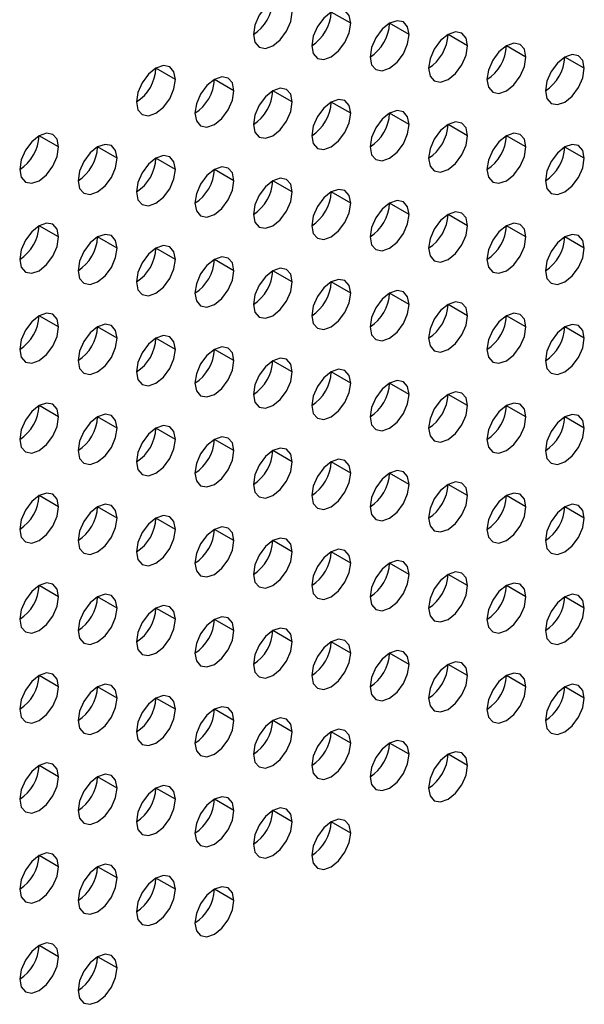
# Model space of a CAD drawing. Header units: millimetres. Extents: x 0 to 1118, y 0 to 864.
# Tile 372 of 438: x 999.47 to 1001.52, y 671 to 674.57. Entities that reach past the tile are written whole.
import ezdxf

# ---------------------------------------------------------------- set-up
doc = ezdxf.new("R2010")
doc.units = ezdxf.units.MM

msp = doc.modelspace()

# ---------------------------------------------------------------- linework, layer by layer
at = {"color": 7, "linetype": 'Continuous', "lineweight": 25}
for p, q in [((1000.6752, 674.5603), (1000.6045, 674.6012)), ((1000.8873, 674.5195), (1000.8166, 674.5603)), ((1001.0995, 674.4786), (1001.0288, 674.5195)), ((1001.3116, 674.4378), (1001.2409, 674.4786)), ((1001.5237, 674.3969), (1001.453, 674.4378)), ((1000.0388, 674.3563), (999.9681, 674.3971)), ((1000.251, 674.3154), (1000.1802, 674.3562)), ((1000.4631, 674.2746), (1000.3924, 674.3154)), ((1000.6752, 674.2337), (1000.6045, 674.2745)), ((1000.8873, 674.1929), (1000.8166, 674.2337)), ((1001.0995, 674.152), (1001.0288, 674.1928)), ((999.6146, 674.1113), (999.5438, 674.1522)), ((1001.3116, 674.1112), (1001.2409, 674.152)), ((999.8267, 674.0705), (999.756, 674.1113)), ((1001.5237, 674.0703), (1001.453, 674.1111)), ((1000.0388, 674.0296), (999.9681, 674.0705)), ((1000.251, 673.9888), (1000.1802, 674.0296)), ((1000.4631, 673.9479), (1000.3924, 673.9888)), ((1000.6752, 673.9071), (1000.6045, 673.9479)), ((1000.8873, 673.8663), (1000.8166, 673.9071)), ((1001.0995, 673.8254), (1001.0288, 673.8662)), ((999.6146, 673.7847), (999.5438, 673.8255)), ((1001.3116, 673.7846), (1001.2409, 673.8254)), ((999.8267, 673.7439), (999.756, 673.7847)), ((1001.5237, 673.7437), (1001.453, 673.7845)), ((1000.0388, 673.703), (999.9681, 673.7438)), ((1000.251, 673.6622), (1000.1802, 673.703)), ((1000.4631, 673.6213), (1000.3924, 673.6622)), ((1000.6752, 673.5805), (1000.6045, 673.6213)), ((1000.8873, 673.5396), (1000.8166, 673.5805)), ((1001.0995, 673.4988), (1001.0288, 673.5396)), ((999.6146, 673.4581), (999.5438, 673.4989)), ((1001.3116, 673.4579), (1001.2409, 673.4988)), ((999.8267, 673.4173), (999.756, 673.4581)), ((1001.5237, 673.4171), (1001.453, 673.4579)), ((1000.0388, 673.3764), (999.9681, 673.4172)), ((1000.251, 673.3356), (1000.1802, 673.3764)), ((1000.4631, 673.2947), (1000.3924, 673.3355)), ((1000.6752, 673.2539), (1000.6045, 673.2947)), ((1000.8873, 673.213), (1000.8166, 673.2538)), ((1001.0995, 673.1722), (1001.0288, 673.213)), ((999.6146, 673.1315), (999.5438, 673.1723)), ((1001.3116, 673.1313), (1001.2409, 673.1721)), ((999.8267, 673.0906), (999.756, 673.1315)), ((1001.5237, 673.0905), (1001.453, 673.1313)), ((1000.0388, 673.0498), (999.9681, 673.0906)), ((1000.251, 673.0089), (1000.1802, 673.0498)), ((1000.4631, 672.9681), (1000.3924, 673.0089)), ((1000.6752, 672.9273), (1000.6045, 672.9681)), ((1000.8873, 672.8864), (1000.8166, 672.9272)), ((1001.0995, 672.8456), (1001.0288, 672.8864)), ((999.6146, 672.8049), (999.5438, 672.8457)), ((1001.3116, 672.8047), (1001.2409, 672.8455)), ((999.8267, 672.764), (999.756, 672.8048)), ((1001.5237, 672.7639), (1001.453, 672.8047)), ((1000.0388, 672.7232), (999.9681, 672.764)), ((1000.251, 672.6823), (1000.1802, 672.7231)), ((1000.4631, 672.6415), (1000.3924, 672.6823)), ((1000.6752, 672.6006), (1000.6045, 672.6415)), ((1000.8873, 672.5598), (1000.8166, 672.6006)), ((1001.0995, 672.5189), (1001.0288, 672.5598)), ((999.6146, 672.4783), (999.5438, 672.5191)), ((1001.3116, 672.4781), (1001.2409, 672.5189)), ((999.8267, 672.4374), (999.756, 672.4782)), ((1001.5237, 672.4372), (1001.453, 672.4781)), ((1000.0388, 672.3966), (999.9681, 672.4374)), ((1000.251, 672.3557), (1000.1802, 672.3965)), ((1000.4631, 672.3149), (1000.3924, 672.3557)), ((1000.6752, 672.274), (1000.6045, 672.3148)), ((1000.8873, 672.2332), (1000.8166, 672.274)), ((1001.0995, 672.1923), (1001.0288, 672.2331)), ((999.6146, 672.1516), (999.5438, 672.1925)), ((1001.3116, 672.1515), (1001.2409, 672.1923)), ((999.8267, 672.1108), (999.756, 672.1516)), ((1001.5237, 672.1106), (1001.453, 672.1515)), ((1000.0388, 672.0699), (999.9681, 672.1108)), ((1000.251, 672.0291), (1000.1802, 672.0699)), ((1000.4631, 671.9882), (1000.3924, 672.0291)), ((1000.6752, 671.9474), (1000.6045, 671.9882)), ((1000.8873, 671.9066), (1000.8166, 671.9474)), ((1001.0995, 671.8657), (1001.0288, 671.9065)), ((999.6146, 671.825), (999.5438, 671.8658)), ((999.8267, 671.7842), (999.756, 671.825)), ((1000.0388, 671.7433), (999.9681, 671.7841)), ((1000.251, 671.7025), (1000.1802, 671.7433)), ((1000.4631, 671.6616), (1000.3924, 671.7025)), ((1000.6752, 671.6208), (1000.6045, 671.6616)), ((999.6146, 671.4984), (999.5438, 671.5392)), ((999.8267, 671.4576), (999.756, 671.4984)), ((1000.0388, 671.4167), (999.9681, 671.4575)), ((1000.251, 671.3759), (1000.1802, 671.4167)), ((999.6146, 671.1718), (999.5438, 671.2126)), ((999.8267, 671.1309), (999.756, 671.1718))]:
    msp.add_line(p, q, dxfattribs=at)
at = {"color": 7, "linetype": 'Continuous', "lineweight": 25, "flags": 128}
for points in [[(1000.4631, 674.6012), (1000.4577, 674.6293), (1000.4424, 674.647), (1000.4194, 674.6514), (1000.3924, 674.642), (1000.3653, 674.6202), (1000.3424, 674.5892), (1000.327, 674.5539), (1000.3217, 674.5195)], [(1000.6752, 674.5603), (1000.6698, 674.5885), (1000.6545, 674.6061), (1000.6316, 674.6106), (1000.6045, 674.6012), (1000.5774, 674.5793), (1000.5545, 674.5484), (1000.5392, 674.513), (1000.5338, 674.4787)], [(1000.3217, 674.5195), (1000.327, 674.4914), (1000.3424, 674.4738), (1000.3653, 674.4693), (1000.3924, 674.4787), (1000.4194, 674.5005), (1000.4424, 674.5315), (1000.4577, 674.5668), (1000.4631, 674.6012)], [(1000.5338, 674.4787), (1000.5392, 674.4506), (1000.5545, 674.4329), (1000.5774, 674.4285), (1000.6045, 674.4379), (1000.6316, 674.4597), (1000.6545, 674.4906), (1000.6698, 674.526), (1000.6752, 674.5603)], [(1000.8873, 674.5195), (1000.882, 674.5476), (1000.8666, 674.5653), (1000.8437, 674.5697), (1000.8166, 674.5603), (1000.7896, 674.5385), (1000.7666, 674.5075), (1000.7513, 674.4722), (1000.7459, 674.4378)], [(1000.7459, 674.4378), (1000.7513, 674.4097), (1000.7666, 674.3921), (1000.7896, 674.3876), (1000.8166, 674.397), (1000.8437, 674.4188), (1000.8666, 674.4498), (1000.882, 674.4851), (1000.8873, 674.5195)], [(1001.0995, 674.4786), (1001.0941, 674.5068), (1001.0788, 674.5244), (1001.0558, 674.5289), (1001.0288, 674.5195), (1001.0017, 674.4976), (1000.9788, 674.4667), (1000.9634, 674.4314), (1000.9581, 674.397)], [(1000.9581, 674.397), (1000.9634, 674.3689), (1000.9788, 674.3512), (1001.0017, 674.3468), (1001.0288, 674.3562), (1001.0558, 674.378), (1001.0788, 674.4089), (1001.0941, 674.4443), (1001.0995, 674.4786)], [(1001.3116, 674.4378), (1001.3062, 674.4659), (1001.2909, 674.4836), (1001.268, 674.488), (1001.2409, 674.4786), (1001.2138, 674.4568), (1001.1909, 674.4258), (1001.1756, 674.3905), (1001.1702, 674.3562)], [(1001.1702, 674.3562), (1001.1756, 674.328), (1001.1909, 674.3104), (1001.2138, 674.3059), (1001.2409, 674.3153), (1001.268, 674.3372), (1001.2909, 674.3681), (1001.3062, 674.4034), (1001.3116, 674.4378)], [(1001.5237, 674.3969), (1001.5184, 674.4251), (1001.503, 674.4427), (1001.4801, 674.4472), (1001.453, 674.4378), (1001.426, 674.4159), (1001.403, 674.385), (1001.3877, 674.3497), (1001.3823, 674.3153)], [(1000.0388, 674.3563), (1000.0334, 674.3844), (1000.0181, 674.402), (999.9952, 674.4065), (999.9681, 674.3971), (999.941, 674.3753), (999.9181, 674.3443), (999.9028, 674.309), (999.8974, 674.2746)], [(1001.3823, 674.3153), (1001.3877, 674.2872), (1001.403, 674.2695), (1001.426, 674.2651), (1001.453, 674.2745), (1001.4801, 674.2963), (1001.503, 674.3273), (1001.5184, 674.3626), (1001.5237, 674.3969)], [(1000.251, 674.3154), (1000.2456, 674.3436), (1000.2302, 674.3612), (1000.2073, 674.3656), (1000.1802, 674.3562), (1000.1532, 674.3344), (1000.1302, 674.3035), (1000.1149, 674.2681), (1000.1095, 674.2338)], [(999.8974, 674.2746), (999.9028, 674.2465), (999.9181, 674.2288), (999.941, 674.2244), (999.9681, 674.2338), (999.9952, 674.2556), (1000.0181, 674.2866), (1000.0334, 674.3219), (1000.0388, 674.3563)], [(1000.4631, 674.2746), (1000.4577, 674.3027), (1000.4424, 674.3203), (1000.4194, 674.3248), (1000.3924, 674.3154), (1000.3653, 674.2936), (1000.3424, 674.2626), (1000.327, 674.2273), (1000.3217, 674.1929)], [(1000.1095, 674.2338), (1000.1149, 674.2056), (1000.1302, 674.188), (1000.1532, 674.1835), (1000.1802, 674.1929), (1000.2073, 674.2148), (1000.2302, 674.2457), (1000.2456, 674.2811), (1000.251, 674.3154)], [(1000.3217, 674.1929), (1000.327, 674.1648), (1000.3424, 674.1471), (1000.3653, 674.1427), (1000.3924, 674.1521), (1000.4194, 674.1739), (1000.4424, 674.2049), (1000.4577, 674.2402), (1000.4631, 674.2746)], [(1000.6752, 674.2337), (1000.6698, 674.2619), (1000.6545, 674.2795), (1000.6316, 674.284), (1000.6045, 674.2745), (1000.5774, 674.2527), (1000.5545, 674.2218), (1000.5392, 674.1864), (1000.5338, 674.1521)], [(1000.5338, 674.1521), (1000.5392, 674.1239), (1000.5545, 674.1063), (1000.5774, 674.1018), (1000.6045, 674.1112), (1000.6316, 674.1331), (1000.6545, 674.164), (1000.6698, 674.1994), (1000.6752, 674.2337)], [(1000.8873, 674.1929), (1000.882, 674.221), (1000.8666, 674.2387), (1000.8437, 674.2431), (1000.8166, 674.2337), (1000.7896, 674.2119), (1000.7666, 674.1809), (1000.7513, 674.1456), (1000.7459, 674.1112)], [(1000.7459, 674.1112), (1000.7513, 674.0831), (1000.7666, 674.0654), (1000.7896, 674.061), (1000.8166, 674.0704), (1000.8437, 674.0922), (1000.8666, 674.1232), (1000.882, 674.1585), (1000.8873, 674.1929)], [(1001.0995, 674.152), (1001.0941, 674.1802), (1001.0788, 674.1978), (1001.0558, 674.2023), (1001.0288, 674.1929), (1001.0017, 674.171), (1000.9788, 674.1401), (1000.9634, 674.1047), (1000.9581, 674.0704)], [(999.6146, 674.1113), (999.6092, 674.1395), (999.5938, 674.1571), (999.5709, 674.1616), (999.5438, 674.1522), (999.5168, 674.1303), (999.4938, 674.0994), (999.4785, 674.064), (999.4731, 674.0297)], [(1000.9581, 674.0704), (1000.9634, 674.0422), (1000.9788, 674.0246), (1001.0017, 674.0201), (1001.0288, 674.0295), (1001.0558, 674.0514), (1001.0788, 674.0823), (1001.0941, 674.1177), (1001.0995, 674.152)], [(1001.3116, 674.1112), (1001.3062, 674.1393), (1001.2909, 674.157), (1001.268, 674.1614), (1001.2409, 674.152), (1001.2138, 674.1302), (1001.1909, 674.0992), (1001.1756, 674.0639), (1001.1702, 674.0295)], [(999.4731, 674.0297), (999.4785, 674.0016), (999.4938, 673.9839), (999.5168, 673.9795), (999.5438, 673.9889), (999.5709, 674.0107), (999.5938, 674.0416), (999.6092, 674.077), (999.6146, 674.1113)], [(999.8267, 674.0705), (999.8213, 674.0986), (999.806, 674.1163), (999.783, 674.1207), (999.756, 674.1113), (999.7289, 674.0895), (999.706, 674.0585), (999.6906, 674.0232), (999.6853, 673.9888)], [(1001.1702, 674.0295), (1001.1756, 674.0014), (1001.1909, 673.9838), (1001.2138, 673.9793), (1001.2409, 673.9887), (1001.268, 674.0105), (1001.2909, 674.0415), (1001.3062, 674.0768), (1001.3116, 674.1112)], [(1001.5237, 674.0703), (1001.5184, 674.0985), (1001.503, 674.1161), (1001.4801, 674.1206), (1001.453, 674.1112), (1001.426, 674.0893), (1001.403, 674.0584), (1001.3877, 674.023), (1001.3823, 673.9887)], [(1000.0388, 674.0296), (1000.0334, 674.0578), (1000.0181, 674.0754), (999.9952, 674.0799), (999.9681, 674.0705), (999.941, 674.0486), (999.9181, 674.0177), (999.9028, 673.9824), (999.8974, 673.948)], [(999.6853, 673.9888), (999.6906, 673.9607), (999.706, 673.9431), (999.7289, 673.9386), (999.756, 673.948), (999.783, 673.9698), (999.806, 674.0008), (999.8213, 674.0361), (999.8267, 674.0705)], [(1000.251, 673.9888), (1000.2456, 674.0169), (1000.2302, 674.0346), (1000.2073, 674.039), (1000.1802, 674.0296), (1000.1532, 674.0078), (1000.1302, 673.9768), (1000.1149, 673.9415), (1000.1095, 673.9072)], [(1001.3823, 673.9887), (1001.3877, 673.9605), (1001.403, 673.9429), (1001.426, 673.9384), (1001.453, 673.9479), (1001.4801, 673.9697), (1001.503, 674.0006), (1001.5184, 674.036), (1001.5237, 674.0703)], [(999.8974, 673.948), (999.9028, 673.9199), (999.9181, 673.9022), (999.941, 673.8978), (999.9681, 673.9072), (999.9952, 673.929), (1000.0181, 673.9599), (1000.0334, 673.9953), (1000.0388, 674.0296)], [(1000.1095, 673.9072), (1000.1149, 673.879), (1000.1302, 673.8614), (1000.1532, 673.8569), (1000.1802, 673.8663), (1000.2073, 673.8882), (1000.2302, 673.9191), (1000.2456, 673.9544), (1000.251, 673.9888)], [(1000.4631, 673.9479), (1000.4577, 673.9761), (1000.4424, 673.9937), (1000.4194, 673.9982), (1000.3924, 673.9888), (1000.3653, 673.9669), (1000.3424, 673.936), (1000.327, 673.9007), (1000.3217, 673.8663)], [(1000.3217, 673.8663), (1000.327, 673.8382), (1000.3424, 673.8205), (1000.3653, 673.8161), (1000.3924, 673.8255), (1000.4194, 673.8473), (1000.4424, 673.8783), (1000.4577, 673.9136), (1000.4631, 673.9479)], [(1000.6752, 673.9071), (1000.6698, 673.9352), (1000.6545, 673.9529), (1000.6316, 673.9573), (1000.6045, 673.9479), (1000.5774, 673.9261), (1000.5545, 673.8952), (1000.5392, 673.8598), (1000.5338, 673.8255)], [(1000.5338, 673.8255), (1000.5392, 673.7973), (1000.5545, 673.7797), (1000.5774, 673.7752), (1000.6045, 673.7846), (1000.6316, 673.8065), (1000.6545, 673.8374), (1000.6698, 673.8727), (1000.6752, 673.9071)], [(1000.8873, 673.8663), (1000.882, 673.8944), (1000.8666, 673.912), (1000.8437, 673.9165), (1000.8166, 673.9071), (1000.7896, 673.8852), (1000.7666, 673.8543), (1000.7513, 673.819), (1000.7459, 673.7846)], [(1000.7459, 673.7846), (1000.7513, 673.7565), (1000.7666, 673.7388), (1000.7896, 673.7344), (1000.8166, 673.7438), (1000.8437, 673.7656), (1000.8666, 673.7966), (1000.882, 673.8319), (1000.8873, 673.8663)], [(1001.0995, 673.8254), (1001.0941, 673.8535), (1001.0788, 673.8712), (1001.0558, 673.8756), (1001.0288, 673.8662), (1001.0017, 673.8444), (1000.9788, 673.8135), (1000.9634, 673.7781), (1000.9581, 673.7438)], [(999.6146, 673.7847), (999.6092, 673.8129), (999.5938, 673.8305), (999.5709, 673.835), (999.5438, 673.8256), (999.5168, 673.8037), (999.4938, 673.7728), (999.4785, 673.7374), (999.4731, 673.7031)], [(1000.9581, 673.7438), (1000.9634, 673.7156), (1000.9788, 673.698), (1001.0017, 673.6935), (1001.0288, 673.7029), (1001.0558, 673.7248), (1001.0788, 673.7557), (1001.0941, 673.7911), (1001.0995, 673.8254)], [(1001.3116, 673.7846), (1001.3062, 673.8127), (1001.2909, 673.8303), (1001.268, 673.8348), (1001.2409, 673.8254), (1001.2138, 673.8036), (1001.1909, 673.7726), (1001.1756, 673.7373), (1001.1702, 673.7029)], [(999.8267, 673.7439), (999.8213, 673.772), (999.806, 673.7897), (999.783, 673.7941), (999.756, 673.7847), (999.7289, 673.7629), (999.706, 673.7319), (999.6906, 673.6966), (999.6853, 673.6622)], [(1001.5237, 673.7437), (1001.5184, 673.7719), (1001.503, 673.7895), (1001.4801, 673.794), (1001.453, 673.7845), (1001.426, 673.7627), (1001.403, 673.7318), (1001.3877, 673.6964), (1001.3823, 673.6621)], [(999.4731, 673.7031), (999.4785, 673.6749), (999.4938, 673.6573), (999.5168, 673.6528), (999.5438, 673.6622), (999.5709, 673.6841), (999.5938, 673.715), (999.6092, 673.7504), (999.6146, 673.7847)], [(1000.0388, 673.703), (1000.0334, 673.7312), (1000.0181, 673.7488), (999.9952, 673.7533), (999.9681, 673.7439), (999.941, 673.722), (999.9181, 673.6911), (999.9028, 673.6557), (999.8974, 673.6214)], [(1001.1702, 673.7029), (1001.1756, 673.6748), (1001.1909, 673.6571), (1001.2138, 673.6527), (1001.2409, 673.6621), (1001.268, 673.6839), (1001.2909, 673.7149), (1001.3062, 673.7502), (1001.3116, 673.7846)], [(999.6853, 673.6622), (999.6906, 673.6341), (999.706, 673.6164), (999.7289, 673.612), (999.756, 673.6214), (999.783, 673.6432), (999.806, 673.6742), (999.8213, 673.7095), (999.8267, 673.7439)], [(1001.3823, 673.6621), (1001.3877, 673.6339), (1001.403, 673.6163), (1001.426, 673.6118), (1001.453, 673.6212), (1001.4801, 673.6431), (1001.503, 673.674), (1001.5184, 673.7094), (1001.5237, 673.7437)], [(999.8974, 673.6214), (999.9028, 673.5932), (999.9181, 673.5756), (999.941, 673.5711), (999.9681, 673.5805), (999.9952, 673.6024), (1000.0181, 673.6333), (1000.0334, 673.6687), (1000.0388, 673.703)], [(1000.251, 673.6622), (1000.2456, 673.6903), (1000.2302, 673.708), (1000.2073, 673.7124), (1000.1802, 673.703), (1000.1532, 673.6812), (1000.1302, 673.6502), (1000.1149, 673.6149), (1000.1095, 673.5805)], [(1000.1095, 673.5805), (1000.1149, 673.5524), (1000.1302, 673.5348), (1000.1532, 673.5303), (1000.1802, 673.5397), (1000.2073, 673.5615), (1000.2302, 673.5925), (1000.2456, 673.6278), (1000.251, 673.6622)], [(1000.4631, 673.6213), (1000.4577, 673.6495), (1000.4424, 673.6671), (1000.4194, 673.6716), (1000.3924, 673.6622), (1000.3653, 673.6403), (1000.3424, 673.6094), (1000.327, 673.574), (1000.3217, 673.5397)], [(1000.3217, 673.5397), (1000.327, 673.5115), (1000.3424, 673.4939), (1000.3653, 673.4894), (1000.3924, 673.4989), (1000.4194, 673.5207), (1000.4424, 673.5516), (1000.4577, 673.587), (1000.4631, 673.6213)], [(1000.6752, 673.5805), (1000.6698, 673.6086), (1000.6545, 673.6263), (1000.6316, 673.6307), (1000.6045, 673.6213), (1000.5774, 673.5995), (1000.5545, 673.5685), (1000.5392, 673.5332), (1000.5338, 673.4988)], [(1000.5338, 673.4988), (1000.5392, 673.4707), (1000.5545, 673.4531), (1000.5774, 673.4486), (1000.6045, 673.458), (1000.6316, 673.4798), (1000.6545, 673.5108), (1000.6698, 673.5461), (1000.6752, 673.5805)], [(1000.8873, 673.5396), (1000.882, 673.5678), (1000.8666, 673.5854), (1000.8437, 673.5899), (1000.8166, 673.5805), (1000.7896, 673.5586), (1000.7666, 673.5277), (1000.7513, 673.4924), (1000.7459, 673.458)], [(1000.7459, 673.458), (1000.7513, 673.4299), (1000.7666, 673.4122), (1000.7896, 673.4078), (1000.8166, 673.4172), (1000.8437, 673.439), (1000.8666, 673.4699), (1000.882, 673.5053), (1000.8873, 673.5396)], [(1001.0995, 673.4988), (1001.0941, 673.5269), (1001.0788, 673.5446), (1001.0558, 673.549), (1001.0288, 673.5396), (1001.0017, 673.5178), (1000.9788, 673.4868), (1000.9634, 673.4515), (1000.9581, 673.4171)], [(999.6146, 673.4581), (999.6092, 673.4862), (999.5938, 673.5039), (999.5709, 673.5083), (999.5438, 673.4989), (999.5168, 673.4771), (999.4938, 673.4462), (999.4785, 673.4108), (999.4731, 673.3765)], [(1001.3116, 673.4579), (1001.3062, 673.4861), (1001.2909, 673.5037), (1001.268, 673.5082), (1001.2409, 673.4988), (1001.2138, 673.4769), (1001.1909, 673.446), (1001.1756, 673.4107), (1001.1702, 673.3763)], [(999.8267, 673.4173), (999.8213, 673.4454), (999.806, 673.463), (999.783, 673.4675), (999.756, 673.4581), (999.7289, 673.4363), (999.706, 673.4053), (999.6906, 673.37), (999.6853, 673.3356)], [(1000.9581, 673.4171), (1000.9634, 673.389), (1000.9788, 673.3714), (1001.0017, 673.3669), (1001.0288, 673.3763), (1001.0558, 673.3982), (1001.0788, 673.4291), (1001.0941, 673.4644), (1001.0995, 673.4988)], [(1001.5237, 673.4171), (1001.5184, 673.4452), (1001.503, 673.4629), (1001.4801, 673.4673), (1001.453, 673.4579), (1001.426, 673.4361), (1001.403, 673.4051), (1001.3877, 673.3698), (1001.3823, 673.3355)], [(999.4731, 673.3765), (999.4785, 673.3483), (999.4938, 673.3307), (999.5168, 673.3262), (999.5438, 673.3356), (999.5709, 673.3575), (999.5938, 673.3884), (999.6092, 673.4237), (999.6146, 673.4581)], [(1001.1702, 673.3763), (1001.1756, 673.3482), (1001.1909, 673.3305), (1001.2138, 673.3261), (1001.2409, 673.3355), (1001.268, 673.3573), (1001.2909, 673.3882), (1001.3062, 673.4236), (1001.3116, 673.4579)], [(999.6853, 673.3356), (999.6906, 673.3075), (999.706, 673.2898), (999.7289, 673.2854), (999.756, 673.2948), (999.783, 673.3166), (999.806, 673.3476), (999.8213, 673.3829), (999.8267, 673.4173)], [(1000.0388, 673.3764), (1000.0334, 673.4045), (1000.0181, 673.4222), (999.9952, 673.4266), (999.9681, 673.4172), (999.941, 673.3954), (999.9181, 673.3645), (999.9028, 673.3291), (999.8974, 673.2948)], [(1001.3823, 673.3355), (1001.3877, 673.3073), (1001.403, 673.2897), (1001.426, 673.2852), (1001.453, 673.2946), (1001.4801, 673.3165), (1001.503, 673.3474), (1001.5184, 673.3827), (1001.5237, 673.4171)], [(999.8974, 673.2948), (999.9028, 673.2666), (999.9181, 673.249), (999.941, 673.2445), (999.9681, 673.2539), (999.9952, 673.2758), (1000.0181, 673.3067), (1000.0334, 673.3421), (1000.0388, 673.3764)], [(1000.251, 673.3356), (1000.2456, 673.3637), (1000.2302, 673.3813), (1000.2073, 673.3858), (1000.1802, 673.3764), (1000.1532, 673.3546), (1000.1302, 673.3236), (1000.1149, 673.2883), (1000.1095, 673.2539)], [(1000.1095, 673.2539), (1000.1149, 673.2258), (1000.1302, 673.2081), (1000.1532, 673.2037), (1000.1802, 673.2131), (1000.2073, 673.2349), (1000.2302, 673.2659), (1000.2456, 673.3012), (1000.251, 673.3356)], [(1000.4631, 673.2947), (1000.4577, 673.3229), (1000.4424, 673.3405), (1000.4194, 673.345), (1000.3924, 673.3355), (1000.3653, 673.3137), (1000.3424, 673.2828), (1000.327, 673.2474), (1000.3217, 673.2131)], [(1000.3217, 673.2131), (1000.327, 673.1849), (1000.3424, 673.1673), (1000.3653, 673.1628), (1000.3924, 673.1722), (1000.4194, 673.1941), (1000.4424, 673.225), (1000.4577, 673.2604), (1000.4631, 673.2947)], [(1000.6752, 673.2539), (1000.6698, 673.282), (1000.6545, 673.2996), (1000.6316, 673.3041), (1000.6045, 673.2947), (1000.5774, 673.2729), (1000.5545, 673.2419), (1000.5392, 673.2066), (1000.5338, 673.1722)], [(1000.5338, 673.1722), (1000.5392, 673.1441), (1000.5545, 673.1264), (1000.5774, 673.122), (1000.6045, 673.1314), (1000.6316, 673.1532), (1000.6545, 673.1842), (1000.6698, 673.2195), (1000.6752, 673.2539)], [(1000.8873, 673.213), (1000.882, 673.2412), (1000.8666, 673.2588), (1000.8437, 673.2633), (1000.8166, 673.2539), (1000.7896, 673.232), (1000.7666, 673.2011), (1000.7513, 673.1657), (1000.7459, 673.1314)], [(1001.0995, 673.1722), (1001.0941, 673.2003), (1001.0788, 673.218), (1001.0558, 673.2224), (1001.0288, 673.213), (1001.0017, 673.1912), (1000.9788, 673.1602), (1000.9634, 673.1249), (1000.9581, 673.0905)], [(999.6146, 673.1315), (999.6092, 673.1596), (999.5938, 673.1773), (999.5709, 673.1817), (999.5438, 673.1723), (999.5168, 673.1505), (999.4938, 673.1195), (999.4785, 673.0842), (999.4731, 673.0498)], [(1000.7459, 673.1314), (1000.7513, 673.1032), (1000.7666, 673.0856), (1000.7896, 673.0811), (1000.8166, 673.0905), (1000.8437, 673.1124), (1000.8666, 673.1433), (1000.882, 673.1787), (1000.8873, 673.213)], [(1001.3116, 673.1313), (1001.3062, 673.1595), (1001.2909, 673.1771), (1001.268, 673.1816), (1001.2409, 673.1722), (1001.2138, 673.1503), (1001.1909, 673.1194), (1001.1756, 673.084), (1001.1702, 673.0497)], [(1000.9581, 673.0905), (1000.9634, 673.0624), (1000.9788, 673.0448), (1001.0017, 673.0403), (1001.0288, 673.0497), (1001.0558, 673.0715), (1001.0788, 673.1025), (1001.0941, 673.1378), (1001.0995, 673.1722)], [(999.4731, 673.0498), (999.4785, 673.0217), (999.4938, 673.0041), (999.5168, 672.9996), (999.5438, 673.009), (999.5709, 673.0308), (999.5938, 673.0618), (999.6092, 673.0971), (999.6146, 673.1315)], [(999.8267, 673.0906), (999.8213, 673.1188), (999.806, 673.1364), (999.783, 673.1409), (999.756, 673.1315), (999.7289, 673.1096), (999.706, 673.0787), (999.6906, 673.0434), (999.6853, 673.009)], [(1001.1702, 673.0497), (1001.1756, 673.0215), (1001.1909, 673.0039), (1001.2138, 672.9994), (1001.2409, 673.0089), (1001.268, 673.0307), (1001.2909, 673.0616), (1001.3062, 673.097), (1001.3116, 673.1313)], [(1001.5237, 673.0905), (1001.5184, 673.1186), (1001.503, 673.1363), (1001.4801, 673.1407), (1001.453, 673.1313), (1001.426, 673.1095), (1001.403, 673.0785), (1001.3877, 673.0432), (1001.3823, 673.0088)], [(999.6853, 673.009), (999.6906, 672.9809), (999.706, 672.9632), (999.7289, 672.9588), (999.756, 672.9682), (999.783, 672.99), (999.806, 673.0209), (999.8213, 673.0563), (999.8267, 673.0906)], [(1000.0388, 673.0498), (1000.0334, 673.0779), (1000.0181, 673.0956), (999.9952, 673.1), (999.9681, 673.0906), (999.941, 673.0688), (999.9181, 673.0378), (999.9028, 673.0025), (999.8974, 672.9682)], [(1001.3823, 673.0088), (1001.3877, 672.9807), (1001.403, 672.9631), (1001.426, 672.9586), (1001.453, 672.968), (1001.4801, 672.9898), (1001.503, 673.0208), (1001.5184, 673.0561), (1001.5237, 673.0905)], [(999.8974, 672.9682), (999.9028, 672.94), (999.9181, 672.9224), (999.941, 672.9179), (999.9681, 672.9273), (999.9952, 672.9492), (1000.0181, 672.9801), (1000.0334, 673.0154), (1000.0388, 673.0498)], [(1000.251, 673.0089), (1000.2456, 673.0371), (1000.2302, 673.0547), (1000.2073, 673.0592), (1000.1802, 673.0498), (1000.1532, 673.0279), (1000.1302, 672.997), (1000.1149, 672.9617), (1000.1095, 672.9273)], [(1000.1095, 672.9273), (1000.1149, 672.8992), (1000.1302, 672.8815), (1000.1532, 672.8771), (1000.1802, 672.8865), (1000.2073, 672.9083), (1000.2302, 672.9393), (1000.2456, 672.9746), (1000.251, 673.0089)], [(1000.4631, 672.9681), (1000.4577, 672.9962), (1000.4424, 673.0139), (1000.4194, 673.0183), (1000.3924, 673.0089), (1000.3653, 672.9871), (1000.3424, 672.9562), (1000.327, 672.9208), (1000.3217, 672.8865)], [(1000.3217, 672.8865), (1000.327, 672.8583), (1000.3424, 672.8407), (1000.3653, 672.8362), (1000.3924, 672.8456), (1000.4194, 672.8675), (1000.4424, 672.8984), (1000.4577, 672.9337), (1000.4631, 672.9681)], [(1000.6752, 672.9273), (1000.6698, 672.9554), (1000.6545, 672.973), (1000.6316, 672.9775), (1000.6045, 672.9681), (1000.5774, 672.9462), (1000.5545, 672.9153), (1000.5392, 672.88), (1000.5338, 672.8456)], [(1000.8873, 672.8864), (1000.882, 672.9145), (1000.8666, 672.9322), (1000.8437, 672.9366), (1000.8166, 672.9272), (1000.7896, 672.9054), (1000.7666, 672.8745), (1000.7513, 672.8391), (1000.7459, 672.8048)], [(1000.5338, 672.8456), (1000.5392, 672.8175), (1000.5545, 672.7998), (1000.5774, 672.7954), (1000.6045, 672.8048), (1000.6316, 672.8266), (1000.6545, 672.8576), (1000.6698, 672.8929), (1000.6752, 672.9273)], [(1001.0995, 672.8456), (1001.0941, 672.8737), (1001.0788, 672.8913), (1001.0558, 672.8958), (1001.0288, 672.8864), (1001.0017, 672.8646), (1000.9788, 672.8336), (1000.9634, 672.7983), (1000.9581, 672.7639)], [(1000.7459, 672.8048), (1000.7513, 672.7766), (1000.7666, 672.759), (1000.7896, 672.7545), (1000.8166, 672.7639), (1000.8437, 672.7858), (1000.8666, 672.8167), (1000.882, 672.852), (1000.8873, 672.8864)], [(999.6146, 672.8049), (999.6092, 672.833), (999.5938, 672.8507), (999.5709, 672.8551), (999.5438, 672.8457), (999.5168, 672.8239), (999.4938, 672.7929), (999.4785, 672.7576), (999.4731, 672.7232)], [(1000.9581, 672.7639), (1000.9634, 672.7358), (1000.9788, 672.7181), (1001.0017, 672.7137), (1001.0288, 672.7231), (1001.0558, 672.7449), (1001.0788, 672.7759), (1001.0941, 672.8112), (1001.0995, 672.8456)], [(1001.3116, 672.8047), (1001.3062, 672.8329), (1001.2909, 672.8505), (1001.268, 672.8549), (1001.2409, 672.8455), (1001.2138, 672.8237), (1001.1909, 672.7928), (1001.1756, 672.7574), (1001.1702, 672.7231)], [(999.4731, 672.7232), (999.4785, 672.6951), (999.4938, 672.6774), (999.5168, 672.673), (999.5438, 672.6824), (999.5709, 672.7042), (999.5938, 672.7352), (999.6092, 672.7705), (999.6146, 672.8049)], [(999.8267, 672.764), (999.8213, 672.7922), (999.806, 672.8098), (999.783, 672.8143), (999.756, 672.8049), (999.7289, 672.783), (999.706, 672.7521), (999.6906, 672.7167), (999.6853, 672.6824)], [(1001.1702, 672.7231), (1001.1756, 672.6949), (1001.1909, 672.6773), (1001.2138, 672.6728), (1001.2409, 672.6822), (1001.268, 672.7041), (1001.2909, 672.735), (1001.3062, 672.7704), (1001.3116, 672.8047)], [(1001.5237, 672.7639), (1001.5184, 672.792), (1001.503, 672.8096), (1001.4801, 672.8141), (1001.453, 672.8047), (1001.426, 672.7829), (1001.403, 672.7519), (1001.3877, 672.7166), (1001.3823, 672.6822)], [(999.6853, 672.6824), (999.6906, 672.6542), (999.706, 672.6366), (999.7289, 672.6321), (999.756, 672.6415), (999.783, 672.6634), (999.806, 672.6943), (999.8213, 672.7297), (999.8267, 672.764)], [(1000.0388, 672.7232), (1000.0334, 672.7513), (1000.0181, 672.769), (999.9952, 672.7734), (999.9681, 672.764), (999.941, 672.7422), (999.9181, 672.7112), (999.9028, 672.6759), (999.8974, 672.6415)], [(1001.3823, 672.6822), (1001.3877, 672.6541), (1001.403, 672.6364), (1001.426, 672.632), (1001.453, 672.6414), (1001.4801, 672.6632), (1001.503, 672.6942), (1001.5184, 672.7295), (1001.5237, 672.7639)], [(999.8974, 672.6415), (999.9028, 672.6134), (999.9181, 672.5958), (999.941, 672.5913), (999.9681, 672.6007), (999.9952, 672.6225), (1000.0181, 672.6535), (1000.0334, 672.6888), (1000.0388, 672.7232)], [(1000.251, 672.6823), (1000.2456, 672.7105), (1000.2302, 672.7281), (1000.2073, 672.7326), (1000.1802, 672.7232), (1000.1532, 672.7013), (1000.1302, 672.6704), (1000.1149, 672.635), (1000.1095, 672.6007)], [(1000.1095, 672.6007), (1000.1149, 672.5725), (1000.1302, 672.5549), (1000.1532, 672.5504), (1000.1802, 672.5599), (1000.2073, 672.5817), (1000.2302, 672.6126), (1000.2456, 672.648), (1000.251, 672.6823)], [(1000.4631, 672.6415), (1000.4577, 672.6696), (1000.4424, 672.6873), (1000.4194, 672.6917), (1000.3924, 672.6823), (1000.3653, 672.6605), (1000.3424, 672.6295), (1000.327, 672.5942), (1000.3217, 672.5598)], [(1000.6752, 672.6006), (1000.6698, 672.6288), (1000.6545, 672.6464), (1000.6316, 672.6509), (1000.6045, 672.6415), (1000.5774, 672.6196), (1000.5545, 672.5887), (1000.5392, 672.5533), (1000.5338, 672.519)], [(1000.3217, 672.5598), (1000.327, 672.5317), (1000.3424, 672.5141), (1000.3653, 672.5096), (1000.3924, 672.519), (1000.4194, 672.5408), (1000.4424, 672.5718), (1000.4577, 672.6071), (1000.4631, 672.6415)], [(1000.8873, 672.5598), (1000.882, 672.5879), (1000.8666, 672.6056), (1000.8437, 672.61), (1000.8166, 672.6006), (1000.7896, 672.5788), (1000.7666, 672.5478), (1000.7513, 672.5125), (1000.7459, 672.4781)], [(1000.5338, 672.519), (1000.5392, 672.4909), (1000.5545, 672.4732), (1000.5774, 672.4688), (1000.6045, 672.4782), (1000.6316, 672.5), (1000.6545, 672.5309), (1000.6698, 672.5663), (1000.6752, 672.6006)], [(1000.7459, 672.4781), (1000.7513, 672.45), (1000.7666, 672.4324), (1000.7896, 672.4279), (1000.8166, 672.4373), (1000.8437, 672.4591), (1000.8666, 672.4901), (1000.882, 672.5254), (1000.8873, 672.5598)], [(1001.0995, 672.5189), (1001.0941, 672.5471), (1001.0788, 672.5647), (1001.0558, 672.5692), (1001.0288, 672.5598), (1001.0017, 672.5379), (1000.9788, 672.507), (1000.9634, 672.4717), (1000.9581, 672.4373)], [(999.6146, 672.4783), (999.6092, 672.5064), (999.5938, 672.524), (999.5709, 672.5285), (999.5438, 672.5191), (999.5168, 672.4972), (999.4938, 672.4663), (999.4785, 672.431), (999.4731, 672.3966)], [(1000.9581, 672.4373), (1000.9634, 672.4092), (1000.9788, 672.3915), (1001.0017, 672.3871), (1001.0288, 672.3965), (1001.0558, 672.4183), (1001.0788, 672.4492), (1001.0941, 672.4846), (1001.0995, 672.5189)], [(1001.3116, 672.4781), (1001.3062, 672.5062), (1001.2909, 672.5239), (1001.268, 672.5283), (1001.2409, 672.5189), (1001.2138, 672.4971), (1001.1909, 672.4661), (1001.1756, 672.4308), (1001.1702, 672.3965)], [(999.4731, 672.3966), (999.4785, 672.3685), (999.4938, 672.3508), (999.5168, 672.3464), (999.5438, 672.3558), (999.5709, 672.3776), (999.5938, 672.4086), (999.6092, 672.4439), (999.6146, 672.4783)], [(999.8267, 672.4374), (999.8213, 672.4655), (999.806, 672.4832), (999.783, 672.4876), (999.756, 672.4782), (999.7289, 672.4564), (999.706, 672.4255), (999.6906, 672.3901), (999.6853, 672.3558)], [(1001.1702, 672.3965), (1001.1756, 672.3683), (1001.1909, 672.3507), (1001.2138, 672.3462), (1001.2409, 672.3556), (1001.268, 672.3775), (1001.2909, 672.4084), (1001.3062, 672.4437), (1001.3116, 672.4781)], [(1001.5237, 672.4372), (1001.5184, 672.4654), (1001.503, 672.483), (1001.4801, 672.4875), (1001.453, 672.4781), (1001.426, 672.4562), (1001.403, 672.4253), (1001.3877, 672.39), (1001.3823, 672.3556)], [(999.6853, 672.3558), (999.6906, 672.3276), (999.706, 672.31), (999.7289, 672.3055), (999.756, 672.3149), (999.783, 672.3368), (999.806, 672.3677), (999.8213, 672.4031), (999.8267, 672.4374)], [(1000.0388, 672.3966), (1000.0334, 672.4247), (1000.0181, 672.4423), (999.9952, 672.4468), (999.9681, 672.4374), (999.941, 672.4156), (999.9181, 672.3846), (999.9028, 672.3493), (999.8974, 672.3149)], [(1001.3823, 672.3556), (1001.3877, 672.3275), (1001.403, 672.3098), (1001.426, 672.3054), (1001.453, 672.3148), (1001.4801, 672.3366), (1001.503, 672.3676), (1001.5184, 672.4029), (1001.5237, 672.4372)], [(999.8974, 672.3149), (999.9028, 672.2868), (999.9181, 672.2691), (999.941, 672.2647), (999.9681, 672.2741), (999.9952, 672.2959), (1000.0181, 672.3269), (1000.0334, 672.3622), (1000.0388, 672.3966)], [(1000.251, 672.3557), (1000.2456, 672.3839), (1000.2302, 672.4015), (1000.2073, 672.406), (1000.1802, 672.3965), (1000.1532, 672.3747), (1000.1302, 672.3438), (1000.1149, 672.3084), (1000.1095, 672.2741)], [(1000.4631, 672.3149), (1000.4577, 672.343), (1000.4424, 672.3606), (1000.4194, 672.3651), (1000.3924, 672.3557), (1000.3653, 672.3339), (1000.3424, 672.3029), (1000.327, 672.2676), (1000.3217, 672.2332)], [(1000.1095, 672.2741), (1000.1149, 672.2459), (1000.1302, 672.2283), (1000.1532, 672.2238), (1000.1802, 672.2332), (1000.2073, 672.2551), (1000.2302, 672.286), (1000.2456, 672.3214), (1000.251, 672.3557)], [(1000.6752, 672.274), (1000.6698, 672.3022), (1000.6545, 672.3198), (1000.6316, 672.3243), (1000.6045, 672.3149), (1000.5774, 672.293), (1000.5545, 672.2621), (1000.5392, 672.2267), (1000.5338, 672.1924)], [(1000.3217, 672.2332), (1000.327, 672.2051), (1000.3424, 672.1874), (1000.3653, 672.183), (1000.3924, 672.1924), (1000.4194, 672.2142), (1000.4424, 672.2452), (1000.4577, 672.2805), (1000.4631, 672.3149)], [(1000.5338, 672.1924), (1000.5392, 672.1642), (1000.5545, 672.1466), (1000.5774, 672.1421), (1000.6045, 672.1515), (1000.6316, 672.1734), (1000.6545, 672.2043), (1000.6698, 672.2397), (1000.6752, 672.274)], [(1000.8873, 672.2332), (1000.882, 672.2613), (1000.8666, 672.279), (1000.8437, 672.2834), (1000.8166, 672.274), (1000.7896, 672.2522), (1000.7666, 672.2212), (1000.7513, 672.1859), (1000.7459, 672.1515)], [(1000.7459, 672.1515), (1000.7513, 672.1234), (1000.7666, 672.1057), (1000.7896, 672.1013), (1000.8166, 672.1107), (1000.8437, 672.1325), (1000.8666, 672.1635), (1000.882, 672.1988), (1000.8873, 672.2332)], [(1001.0995, 672.1923), (1001.0941, 672.2205), (1001.0788, 672.2381), (1001.0558, 672.2426), (1001.0288, 672.2332), (1001.0017, 672.2113), (1000.9788, 672.1804), (1000.9634, 672.145), (1000.9581, 672.1107)], [(999.6146, 672.1516), (999.6092, 672.1798), (999.5938, 672.1974), (999.5709, 672.2019), (999.5438, 672.1925), (999.5168, 672.1706), (999.4938, 672.1397), (999.4785, 672.1044), (999.4731, 672.07)], [(1000.9581, 672.1107), (1000.9634, 672.0825), (1000.9788, 672.0649), (1001.0017, 672.0604), (1001.0288, 672.0698), (1001.0558, 672.0917), (1001.0788, 672.1226), (1001.0941, 672.158), (1001.0995, 672.1923)], [(1001.3116, 672.1515), (1001.3062, 672.1796), (1001.2909, 672.1973), (1001.268, 672.2017), (1001.2409, 672.1923), (1001.2138, 672.1705), (1001.1909, 672.1395), (1001.1756, 672.1042), (1001.1702, 672.0698)], [(999.4731, 672.07), (999.4785, 672.0419), (999.4938, 672.0242), (999.5168, 672.0198), (999.5438, 672.0292), (999.5709, 672.051), (999.5938, 672.0819), (999.6092, 672.1173), (999.6146, 672.1516)], [(999.8267, 672.1108), (999.8213, 672.1389), (999.806, 672.1566), (999.783, 672.161), (999.756, 672.1516), (999.7289, 672.1298), (999.706, 672.0988), (999.6906, 672.0635), (999.6853, 672.0291)], [(1001.1702, 672.0698), (1001.1756, 672.0417), (1001.1909, 672.0241), (1001.2138, 672.0196), (1001.2409, 672.029), (1001.268, 672.0508), (1001.2909, 672.0818), (1001.3062, 672.1171), (1001.3116, 672.1515)], [(1001.5237, 672.1106), (1001.5184, 672.1388), (1001.503, 672.1564), (1001.4801, 672.1609), (1001.453, 672.1515), (1001.426, 672.1296), (1001.403, 672.0987), (1001.3877, 672.0633), (1001.3823, 672.029)], [(999.6853, 672.0291), (999.6906, 672.001), (999.706, 671.9834), (999.7289, 671.9789), (999.756, 671.9883), (999.783, 672.0102), (999.806, 672.0411), (999.8213, 672.0764), (999.8267, 672.1108)], [(1000.0388, 672.0699), (1000.0334, 672.0981), (1000.0181, 672.1157), (999.9952, 672.1202), (999.9681, 672.1108), (999.941, 672.0889), (999.9181, 672.058), (999.9028, 672.0227), (999.8974, 671.9883)], [(1001.3823, 672.029), (1001.3877, 672.0008), (1001.403, 671.9832), (1001.426, 671.9787), (1001.453, 671.9882), (1001.4801, 672.01), (1001.503, 672.0409), (1001.5184, 672.0763), (1001.5237, 672.1106)], [(1000.251, 672.0291), (1000.2456, 672.0572), (1000.2302, 672.0749), (1000.2073, 672.0793), (1000.1802, 672.0699), (1000.1532, 672.0481), (1000.1302, 672.0171), (1000.1149, 671.9818), (1000.1095, 671.9475)], [(999.8974, 671.9883), (999.9028, 671.9602), (999.9181, 671.9425), (999.941, 671.9381), (999.9681, 671.9475), (999.9952, 671.9693), (1000.0181, 672.0002), (1000.0334, 672.0356), (1000.0388, 672.0699)], [(1000.4631, 671.9882), (1000.4577, 672.0164), (1000.4424, 672.034), (1000.4194, 672.0385), (1000.3924, 672.0291), (1000.3653, 672.0072), (1000.3424, 671.9763), (1000.327, 671.941), (1000.3217, 671.9066)], [(1000.1095, 671.9475), (1000.1149, 671.9193), (1000.1302, 671.9017), (1000.1532, 671.8972), (1000.1802, 671.9066), (1000.2073, 671.9285), (1000.2302, 671.9594), (1000.2456, 671.9947), (1000.251, 672.0291)], [(1000.3217, 671.9066), (1000.327, 671.8785), (1000.3424, 671.8608), (1000.3653, 671.8564), (1000.3924, 671.8658), (1000.4194, 671.8876), (1000.4424, 671.9186), (1000.4577, 671.9539), (1000.4631, 671.9882)], [(1000.6752, 671.9474), (1000.6698, 671.9755), (1000.6545, 671.9932), (1000.6316, 671.9976), (1000.6045, 671.9882), (1000.5774, 671.9664), (1000.5545, 671.9355), (1000.5392, 671.9001), (1000.5338, 671.8658)], [(1000.5338, 671.8658), (1000.5392, 671.8376), (1000.5545, 671.82), (1000.5774, 671.8155), (1000.6045, 671.8249), (1000.6316, 671.8468), (1000.6545, 671.8777), (1000.6698, 671.913), (1000.6752, 671.9474)], [(1000.8873, 671.9066), (1000.882, 671.9347), (1000.8666, 671.9523), (1000.8437, 671.9568), (1000.8166, 671.9474), (1000.7896, 671.9256), (1000.7666, 671.8946), (1000.7513, 671.8593), (1000.7459, 671.8249)], [(1000.7459, 671.8249), (1000.7513, 671.7968), (1000.7666, 671.7791), (1000.7896, 671.7747), (1000.8166, 671.7841), (1000.8437, 671.8059), (1000.8666, 671.8369), (1000.882, 671.8722), (1000.8873, 671.9066)], [(1001.0995, 671.8657), (1001.0941, 671.8938), (1001.0788, 671.9115), (1001.0558, 671.9159), (1001.0288, 671.9065), (1001.0017, 671.8847), (1000.9788, 671.8538), (1000.9634, 671.8184), (1000.9581, 671.7841)], [(999.6146, 671.825), (999.6092, 671.8532), (999.5938, 671.8708), (999.5709, 671.8753), (999.5438, 671.8659), (999.5168, 671.844), (999.4938, 671.8131), (999.4785, 671.7777), (999.4731, 671.7434)], [(1000.9581, 671.7841), (1000.9634, 671.7559), (1000.9788, 671.7383), (1001.0017, 671.7338), (1001.0288, 671.7432), (1001.0558, 671.7651), (1001.0788, 671.796), (1001.0941, 671.8314), (1001.0995, 671.8657)], [(999.4731, 671.7434), (999.4785, 671.7152), (999.4938, 671.6976), (999.5168, 671.6931), (999.5438, 671.7025), (999.5709, 671.7244), (999.5938, 671.7553), (999.6092, 671.7907), (999.6146, 671.825)], [(999.8267, 671.7842), (999.8213, 671.8123), (999.806, 671.83), (999.783, 671.8344), (999.756, 671.825), (999.7289, 671.8032), (999.706, 671.7722), (999.6906, 671.7369), (999.6853, 671.7025)], [(1000.0388, 671.7433), (1000.0334, 671.7715), (1000.0181, 671.7891), (999.9952, 671.7936), (999.9681, 671.7842), (999.941, 671.7623), (999.9181, 671.7314), (999.9028, 671.696), (999.8974, 671.6617)], [(999.6853, 671.7025), (999.6906, 671.6744), (999.706, 671.6568), (999.7289, 671.6523), (999.756, 671.6617), (999.783, 671.6835), (999.806, 671.7145), (999.8213, 671.7498), (999.8267, 671.7842)], [(1000.251, 671.7025), (1000.2456, 671.7306), (1000.2302, 671.7483), (1000.2073, 671.7527), (1000.1802, 671.7433), (1000.1532, 671.7215), (1000.1302, 671.6905), (1000.1149, 671.6552), (1000.1095, 671.6208)], [(999.8974, 671.6617), (999.9028, 671.6335), (999.9181, 671.6159), (999.941, 671.6114), (999.9681, 671.6209), (999.9952, 671.6427), (1000.0181, 671.6736), (1000.0334, 671.709), (1000.0388, 671.7433)], [(1000.1095, 671.6208), (1000.1149, 671.5927), (1000.1302, 671.5751), (1000.1532, 671.5706), (1000.1802, 671.58), (1000.2073, 671.6018), (1000.2302, 671.6328), (1000.2456, 671.6681), (1000.251, 671.7025)], [(1000.4631, 671.6616), (1000.4577, 671.6898), (1000.4424, 671.7074), (1000.4194, 671.7119), (1000.3924, 671.7025), (1000.3653, 671.6806), (1000.3424, 671.6497), (1000.327, 671.6143), (1000.3217, 671.58)], [(1000.3217, 671.58), (1000.327, 671.5519), (1000.3424, 671.5342), (1000.3653, 671.5298), (1000.3924, 671.5392), (1000.4194, 671.561), (1000.4424, 671.5919), (1000.4577, 671.6273), (1000.4631, 671.6616)], [(1000.6752, 671.6208), (1000.6698, 671.6489), (1000.6545, 671.6666), (1000.6316, 671.671), (1000.6045, 671.6616), (1000.5774, 671.6398), (1000.5545, 671.6088), (1000.5392, 671.5735), (1000.5338, 671.5391)], [(1000.5338, 671.5391), (1000.5392, 671.511), (1000.5545, 671.4934), (1000.5774, 671.4889), (1000.6045, 671.4983), (1000.6316, 671.5201), (1000.6545, 671.5511), (1000.6698, 671.5864), (1000.6752, 671.6208)], [(999.6146, 671.4984), (999.6092, 671.5265), (999.5938, 671.5442), (999.5709, 671.5486), (999.5438, 671.5392), (999.5168, 671.5174), (999.4938, 671.4865), (999.4785, 671.4511), (999.4731, 671.4168)], [(999.4731, 671.4168), (999.4785, 671.3886), (999.4938, 671.371), (999.5168, 671.3665), (999.5438, 671.3759), (999.5709, 671.3978), (999.5938, 671.4287), (999.6092, 671.464), (999.6146, 671.4984)], [(999.8267, 671.4576), (999.8213, 671.4857), (999.806, 671.5033), (999.783, 671.5078), (999.756, 671.4984), (999.7289, 671.4766), (999.706, 671.4456), (999.6906, 671.4103), (999.6853, 671.3759)], [(1000.0388, 671.4167), (1000.0334, 671.4449), (1000.0181, 671.4625), (999.9952, 671.4669), (999.9681, 671.4575), (999.941, 671.4357), (999.9181, 671.4048), (999.9028, 671.3694), (999.8974, 671.3351)], [(999.6853, 671.3759), (999.6906, 671.3478), (999.706, 671.3301), (999.7289, 671.3257), (999.756, 671.3351), (999.783, 671.3569), (999.806, 671.3879), (999.8213, 671.4232), (999.8267, 671.4576)], [(999.8974, 671.3351), (999.9028, 671.3069), (999.9181, 671.2893), (999.941, 671.2848), (999.9681, 671.2942), (999.9952, 671.3161), (1000.0181, 671.347), (1000.0334, 671.3824), (1000.0388, 671.4167)], [(1000.251, 671.3759), (1000.2456, 671.404), (1000.2302, 671.4216), (1000.2073, 671.4261), (1000.1802, 671.4167), (1000.1532, 671.3949), (1000.1302, 671.3639), (1000.1149, 671.3286), (1000.1095, 671.2942)], [(1000.1095, 671.2942), (1000.1149, 671.2661), (1000.1302, 671.2484), (1000.1532, 671.244), (1000.1802, 671.2534), (1000.2073, 671.2752), (1000.2302, 671.3062), (1000.2456, 671.3415), (1000.251, 671.3759)], [(999.6146, 671.1718), (999.6092, 671.1999), (999.5938, 671.2176), (999.5709, 671.222), (999.5438, 671.2126), (999.5168, 671.1908), (999.4938, 671.1598), (999.4785, 671.1245), (999.4731, 671.0901)], [(999.8267, 671.1309), (999.8213, 671.1591), (999.806, 671.1767), (999.783, 671.1812), (999.756, 671.1718), (999.7289, 671.1499), (999.706, 671.119), (999.6906, 671.0837), (999.6853, 671.0493)], [(999.4731, 671.0901), (999.4785, 671.062), (999.4938, 671.0444), (999.5168, 671.0399), (999.5438, 671.0493), (999.5709, 671.0711), (999.5938, 671.1021), (999.6092, 671.1374), (999.6146, 671.1718)], [(999.6853, 671.0493), (999.6906, 671.0212), (999.706, 671.0035), (999.7289, 670.9991), (999.756, 671.0085), (999.783, 671.0303), (999.806, 671.0612), (999.8213, 671.0966), (999.8267, 671.1309)]]:
    msp.add_lwpolyline(points, dxfattribs=at)
at = {"color": 7, "linetype": 'Continuous', "lineweight": 25}
for centre in [(1000.2389, 674.649), (1000.451, 674.6081), (1000.6631, 674.5673), (1000.8752, 674.5264), (1001.0874, 674.4856), (1001.2995, 674.4448), (999.8146, 674.4041), (1000.0267, 674.3632), (1000.2389, 674.3224), (1000.451, 674.2815), (1000.6631, 674.2407), (1000.8752, 674.1998), (999.3903, 674.1591), (1001.0874, 674.159), (999.6025, 674.1183), (1001.2995, 674.1181), (999.8146, 674.0774), (1000.0267, 674.0366), (1000.2389, 673.9958), (1000.451, 673.9549), (1000.6631, 673.9141), (1000.8752, 673.8732), (999.3903, 673.8325), (1001.0874, 673.8324), (999.6025, 673.7917), (1001.2995, 673.7915), (999.8146, 673.7508), (1000.0267, 673.71), (1000.2389, 673.6691), (1000.451, 673.6283), (1000.6631, 673.5874), (1000.8752, 673.5466), (999.3903, 673.5059), (1001.0874, 673.5057), (999.6025, 673.4651), (1001.2995, 673.4649), (999.8146, 673.4242), (1000.0267, 673.3834), (1000.2389, 673.3425), (1000.451, 673.3017), (1000.6631, 673.2608), (1000.8752, 673.22), (999.3903, 673.1793), (1001.0874, 673.1791), (999.6025, 673.1384), (1001.2995, 673.1383), (999.8146, 673.0976), (1000.0267, 673.0568), (1000.2389, 673.0159), (1000.451, 672.9751), (1000.6631, 672.9342), (1000.8752, 672.8934), (999.3903, 672.8527), (1001.0874, 672.8525), (999.6025, 672.8118), (1001.2995, 672.8117), (999.8146, 672.771), (1000.0267, 672.7301), (1000.2389, 672.6893), (1000.451, 672.6484), (1000.6631, 672.6076), (1000.8752, 672.5667), (999.3903, 672.5261), (1001.0874, 672.5259), (999.6025, 672.4852), (1001.2995, 672.4851), (999.8146, 672.4444), (1000.0267, 672.4035), (1000.2389, 672.3627), (1000.451, 672.3218), (1000.6631, 672.281), (1000.8752, 672.2401), (999.3903, 672.1994), (1001.0874, 672.1993), (999.6025, 672.1586), (1001.2995, 672.1584), (999.8146, 672.1177), (1000.0267, 672.0769), (1000.2389, 672.0361), (1000.451, 671.9952), (1000.6631, 671.9544), (1000.8752, 671.9135), (999.3903, 671.8728), (999.6025, 671.832), (999.8146, 671.7911), (1000.0267, 671.7503), (1000.2389, 671.7094), (1000.451, 671.6686), (999.3903, 671.5462), (999.6025, 671.5054), (999.8146, 671.4645), (1000.0267, 671.4237), (999.3903, 671.2196), (999.6025, 671.1787)]:
    msp.add_arc(centre, 0.1537, 302.6055, 357.3945, dxfattribs=at)

doc.saveas('drawing.dxf')
